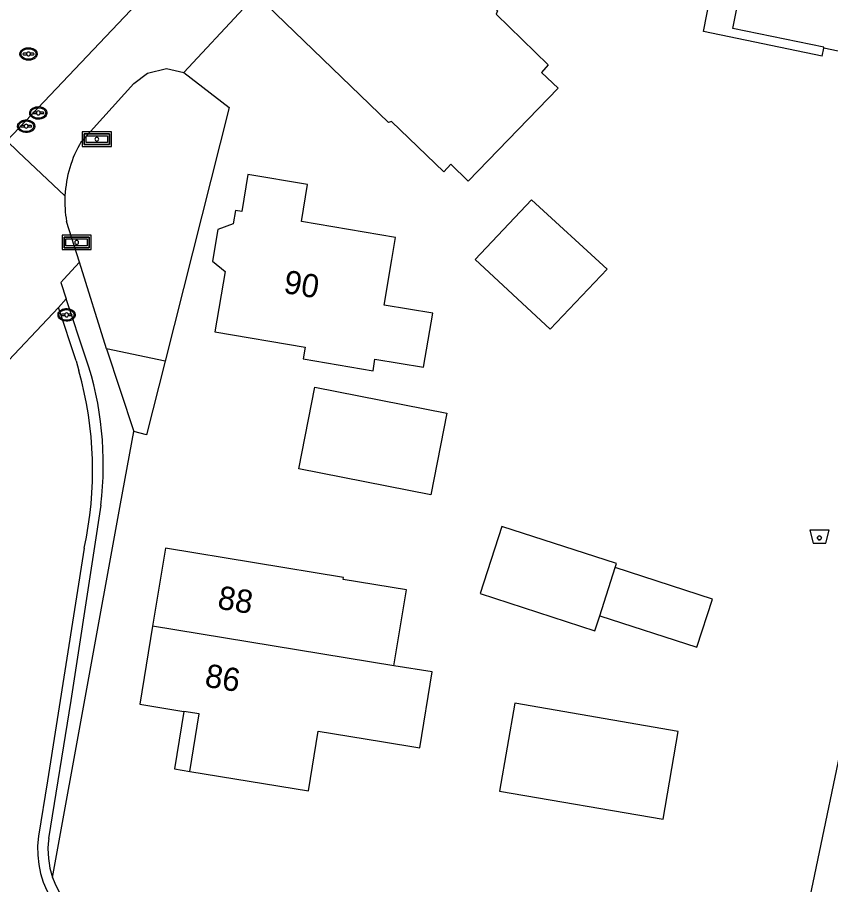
# Model space of a CAD drawing. Extents: x 194485 to 197793, y 468269 to 470822.
# Drawn here: x 195821.23 to 195863.14, y 469638.34 to 469683.04 of the extents above; entities that cross this region are included whole.
import ezdxf

# ---------------------------------------------------------------- set-up
doc = ezdxf.new("R2010")
doc.units = 0
for name, color, linetype in [('BGT grensvlak gebouwinstallatie plus 1', 7, 'Continuous'), ('BGT grensvlak onbegroeid terreindeel', 7, 'Continuous'), ('BGT grensvlak pand op maaiveld', 7, 'Continuous'), ('BGT grensvlak pand op maaiveld LR', 7, 'Continuous'), ('BGT grensvlak wegdeel', 7, 'Continuous'), ('BGT puntobject bak container', 7, 'Continuous'), ('BGT puntobject bord straatnaambord', 7, 'Continuous'), ('BGT puntobject bord verkeersbord', 7, 'Continuous'), ('BGT puntobject put inspectie- rioolput', 7, 'Continuous'), ('BGT puntobject put kolk', 7, 'Continuous'), ('BGT tekst huisnummerreeks', 7, 'Continuous')]:
    doc.layers.add(name, color=color, linetype=linetype)

msp = doc.modelspace()

# ---------------------------------------------------------------- linework, layer by layer
at = {"layer": 'BGT grensvlak gebouwinstallatie plus 1'}
for p, q in [((195856.576, 469682.309), (195857.382, 469686.32)), ((195862.692, 469681.033), (195856.576, 469682.309)), ((195862.692, 469681.033), (195862.778, 469681.446))]:
    msp.add_line(p, q, dxfattribs=at)
for points in [[(195851.236, 469652.193), (195856.238, 469650.573), (195857.043, 469653.058), (195852.041, 469654.678)], [(195829.811, 469647.263), (195829.327, 469644.303), (195830.117, 469644.173)]]:
    msp.add_lwpolyline(points, dxfattribs=at)
at = {"layer": 'BGT grensvlak onbegroeid terreindeel'}
msp.add_lwpolyline([(195829.8, 469680.19), (195832.135, 469678.387), (195828.839, 469665.315)], dxfattribs=at)
at = {"layer": 'BGT grensvlak pand op maaiveld'}
for p, q in [((195831.934, 469669.939), (195831.408, 469666.824)), ((195851.236, 469652.193), (195852.041, 469654.678)), ((195850.987, 469651.424), (195851.236, 469652.193)), ((195830.601, 469647.134), (195829.811, 469647.263)), ((195830.117, 469644.173), (195830.601, 469647.134)), ((195836.737, 469646.242), (195839.994, 469645.71))]:
    msp.add_line(p, q, dxfattribs=at)
for points in [[(195870.513, 469693.183), (195867.862, 469680.385), (195862.778, 469681.446)], [(195833.576, 469684.186), (195839.218, 469690.028), (195839.319, 469690.015), (195843.782, 469691.908), (195844.765, 469689.744), (195842.262, 469687.027), (195845.968, 469683.378), (195845.904, 469683.2), (195848.579, 469680.593), (195848.236, 469680.198), (195849.102, 469679.397), (195844.451, 469674.601), (195843.573, 469675.466), (195843.204, 469675.083), (195840.504, 469677.677), (195840.352, 469677.613), (195833.576, 469684.186)], [(195862.778, 469681.446), (195862.789, 469681.501), (195858.092, 469682.458), (195858.792, 469686.025), (195857.382, 469686.32)], [(195840.525, 469670.567), (195840.715, 469671.691), (195835.864, 469672.511), (195836.187, 469674.423), (195833.112, 469674.942), (195832.789, 469673.03), (195832.466, 469673.085), (195832.35, 469672.397)], [(195844.82, 469670.565), (195847.722, 469673.633), (195851.625, 469670.054), (195848.685, 469666.973), (195844.82, 469670.565)], [(195832.35, 469672.397), (195831.557, 469672.102), (195831.282, 469670.478), (195831.934, 469669.939)], [(195842.632, 469667.786), (195840.127, 469668.21), (195840.525, 469670.567)], [(195831.408, 469666.824), (195836.055, 469666.039), (195835.953, 469665.436), (195839.555, 469664.827), (195839.657, 469665.43), (195842.162, 469665.007), (195842.632, 469667.786)], [(195836.556, 469663.986), (195843.367, 469662.645), (195842.538, 469658.436), (195835.727, 469659.777), (195836.556, 469663.986)], [(195852.041, 469654.678), (195852.109, 469654.887), (195846.191, 469656.804), (195845.069, 469653.341), (195850.987, 469651.424)], [(195840.634, 469649.623), (195841.274, 469653.536), (195838.017, 469654.068), (195838.035, 469654.177), (195828.857, 469655.678), (195828.199, 469651.656)], [(195828.199, 469651.656), (195827.541, 469647.634), (195829.811, 469647.263)], [(195839.994, 469645.71), (195841.968, 469645.387), (195842.607, 469649.3), (195840.634, 469649.623)], [(195846.073, 469643.164), (195854.502, 469641.707), (195855.286, 469646.236), (195846.856, 469647.693), (195846.073, 469643.164)], [(195830.117, 469644.173), (195836.235, 469643.173), (195836.737, 469646.242)]]:
    msp.add_lwpolyline(points, dxfattribs=at)
at = {"layer": 'BGT grensvlak pand op maaiveld LR'}
msp.add_line((195840.634, 469649.623), (195828.199, 469651.656), dxfattribs=at)
at = {"layer": 'BGT grensvlak wegdeel'}
for p, q in [((195820.685, 469676.674), (195830.704, 469687.257)), ((195821.274, 469676.117), (195820.685, 469676.674)), ((195821.274, 469676.117), (195823.683, 469673.847)), ((195824.437, 469670.418), (195823.76, 469672.519)), ((195825.827, 469665.958), (195824.437, 469670.418)), ((195823.476, 469669.38), (195823.751, 469668.526)), ((195823.751, 469668.526), (195823.352, 469668.092)), ((195824.764, 469665.475), (195823.751, 469668.526)), ((195823.352, 469668.092), (195818.401, 469662.859)), ((195824.254, 469665.331), (195823.352, 469668.092)), ((195825.827, 469665.958), (195827.223, 469661.695)), ((195828.839, 469665.315), (195825.827, 469665.958)), ((195824.254, 469665.331), (195824.398, 469664.821)), ((195861.897, 469636.803), (195867.649, 469664.515))]:
    msp.add_line(p, q, dxfattribs=at)
for points in [[(195845.869, 469697.209), (195844.826, 469696.117), (195845.337, 469694.95), (195845.204, 469694.903), (195840.149, 469692.685), (195832.915, 469685.101), (195832.888, 469683.505), (195829.8, 469680.19)], [(195824.513, 469676.633), (195827.233, 469679.638), (195827.943, 469680.156), (195828.915, 469680.404), (195829.8, 469680.19)], [(195824.437, 469670.418), (195823.624, 469669.545), (195823.476, 469669.38)], [(195828.839, 469665.315), (195827.884, 469661.528), (195827.223, 469661.695)], [(195823.044, 469638.702), (195826.536, 469657.958), (195827.223, 469661.695)], [(195825.53, 469657.905), (195825.166, 469655.548), (195823.977, 469647.835), (195822.842, 469640.708)], [(195824.673, 469655.678), (195822.781, 469643.693), (195822.318, 469640.833)]]:
    msp.add_lwpolyline(points, dxfattribs=at)
for centre, radius, start, end in [((195829.822, 469673.535), 6.147, 149.7322, 177.0883), ((195829.884, 469673.54), 6.208, 177.1684, 189.4685), ((195808.493, 469660.005), 17.166, 352.9737, 18.5823), ((195806.208, 469659.698), 18.897, 347.7169, 15.7287), ((195827.223, 469640.144), 4.953, 172.0014, 260.1316), ((195827.22, 469640.136), 4.415, 172.5524, 198.948), ((195827.218, 469640.134), 4.412, 198.9346, 260.1781)]:
    msp.add_arc(centre, radius, start, end, dxfattribs=at)
at = {"layer": 'BGT puntobject bak container'}
msp.add_lwpolyline([(195862.881, 469655.935), (195863.056, 469656.61), (195862.056, 469656.61), (195862.231, 469655.935)], close=True, dxfattribs=at)
msp.add_circle((195862.556, 469656.21), 0.1, dxfattribs=at)
for start, end in [(0, 180), (180, 0)]:
    msp.add_arc((195862.556, 469656.21), 0.1, start, end, dxfattribs=at)
at = {"layer": 'BGT puntobject bord straatnaambord'}
for points in [[(195823.533, 469671.817), (195823.533, 469671.067), (195825.033, 469671.067), (195825.033, 469671.817)], [(195824.933, 469671.717), (195824.933, 469671.167), (195823.633, 469671.167), (195823.633, 469671.717)], [(195823.633, 469671.717), (195823.633, 469671.167), (195824.933, 469671.167), (195824.933, 469671.717)], [(195824.833, 469671.617), (195824.833, 469671.267), (195823.733, 469671.267), (195823.733, 469671.617)]]:
    msp.add_lwpolyline(points, close=True, dxfattribs=at)
for start, end in [(0, 180), (180, 0)]:
    msp.add_arc((195824.283, 469671.442), 0.1, start, end, dxfattribs=at)
at = {"layer": 'BGT puntobject bord verkeersbord'}
for points in [[(195824.575, 469677.135), (195824.575, 469676.385), (195826.075, 469676.385), (195826.075, 469677.135)], [(195825.975, 469677.035), (195825.975, 469676.485), (195824.675, 469676.485), (195824.675, 469677.035)], [(195824.675, 469677.035), (195824.675, 469676.485), (195825.975, 469676.485), (195825.975, 469677.035)], [(195825.875, 469676.935), (195825.875, 469676.585), (195824.775, 469676.585), (195824.775, 469676.935)]]:
    msp.add_lwpolyline(points, close=True, dxfattribs=at)
for start, end in [(0, 180), (180, 0)]:
    msp.add_arc((195825.325, 469676.76), 0.1, start, end, dxfattribs=at)
at = {"layer": 'BGT puntobject put inspectie- rioolput'}
for p, q in [((195821.71, 469681.192), (195821.553, 469681.192)), ((195821.553, 469681.117), (195821.71, 469681.117)), ((195822.053, 469681.192), (195821.896, 469681.192)), ((195821.896, 469681.117), (195822.053, 469681.117))]:
    msp.add_line(p, q, dxfattribs=at)
for centre, radius, start, end in [((195821.553, 469681.154), 0.0375, 90, 270), ((195821.803, 469681.154), 0.1, 0, 180), ((195821.803, 469681.154), 0.1, 157.9757, 180), ((195821.803, 469681.154), 0.1, 180, 202.0243), ((195821.803, 469681.154), 0.1, 180, 0), ((195821.803, 469681.154), 0.1, 0, 22.0243), ((195821.803, 469681.154), 0.1, 337.9757, 0), ((195822.053, 469681.154), 0.0375, 270, 90)]:
    msp.add_arc(centre, radius, start, end, dxfattribs=at)
msp.add_ellipse((195821.803, 469681.154), major_axis=(0.392, 0), ratio=0.689655, dxfattribs=at)
msp.add_open_spline([(195822.245, 469681.154), (195822.245, 469681.197), (195822.233, 469681.241), (195822.167, 469681.355), (195822.086, 469681.412), (195821.894, 469681.477), (195821.784, 469681.483), (195821.581, 469681.442), (195821.49, 469681.395), (195821.387, 469681.278), (195821.362, 469681.218), (195821.36, 469681.096), (195821.384, 469681.035), (195821.468, 469680.936), (195821.527, 469680.897), (195821.706, 469680.829), (195821.84, 469680.822), (195822.073, 469680.884), (195822.173, 469680.953), (195822.236, 469681.078), (195822.245, 469681.116), (195822.245, 469681.154)], degree=3, dxfattribs=at)
at = {"layer": 'BGT puntobject put kolk'}
for p, q in [((195822.215, 469678.152), (195822.058, 469678.152)), ((195822.058, 469678.077), (195822.215, 469678.077)), ((195822.558, 469678.152), (195822.401, 469678.152)), ((195822.401, 469678.077), (195822.558, 469678.077)), ((195821.59, 469677.468), (195821.433, 469677.468)), ((195821.433, 469677.393), (195821.59, 469677.393)), ((195821.933, 469677.468), (195821.776, 469677.468)), ((195821.776, 469677.393), (195821.933, 469677.393)), ((195823.672, 469667.742), (195823.515, 469667.742)), ((195823.515, 469667.667), (195823.672, 469667.667)), ((195824.015, 469667.742), (195823.858, 469667.742)), ((195823.858, 469667.667), (195824.015, 469667.667))]:
    msp.add_line(p, q, dxfattribs=at)
for centre, radius, start, end in [((195822.058, 469678.114), 0.0375, 90, 270), ((195822.308, 469678.114), 0.1, 0, 180), ((195822.308, 469678.114), 0.1, 157.9757, 180), ((195822.308, 469678.114), 0.1, 180, 202.0243), ((195822.308, 469678.114), 0.1, 180, 0), ((195822.308, 469678.114), 0.1, 0, 22.0243), ((195822.308, 469678.114), 0.1, 337.9757, 0), ((195822.558, 469678.114), 0.0375, 270, 90), ((195821.433, 469677.43), 0.0375, 90, 270), ((195821.683, 469677.43), 0.1, 0, 180), ((195821.683, 469677.43), 0.1, 157.9757, 180), ((195821.683, 469677.43), 0.1, 180, 202.0243), ((195821.683, 469677.43), 0.1, 180, 0), ((195821.683, 469677.43), 0.1, 0, 22.0243), ((195821.683, 469677.43), 0.1, 337.9757, 0), ((195821.933, 469677.43), 0.0375, 270, 90), ((195823.515, 469667.705), 0.0375, 90, 270), ((195823.765, 469667.705), 0.1, 0, 180), ((195823.765, 469667.705), 0.1, 157.9757, 180), ((195823.765, 469667.705), 0.1, 180, 202.0243), ((195823.765, 469667.705), 0.1, 180, 0), ((195823.765, 469667.705), 0.1, 0, 22.0243), ((195823.765, 469667.705), 0.1, 337.9757, 0), ((195824.015, 469667.705), 0.0375, 270, 90)]:
    msp.add_arc(centre, radius, start, end, dxfattribs=at)
for centre in [(195822.308, 469678.114), (195821.683, 469677.43), (195823.765, 469667.705)]:
    msp.add_ellipse(centre, major_axis=(0.392, 0), ratio=0.689655, dxfattribs=at)
for points in [[(195822.75, 469678.114), (195822.75, 469678.157), (195822.738, 469678.201), (195822.672, 469678.315), (195822.591, 469678.372), (195822.399, 469678.437), (195822.289, 469678.443), (195822.086, 469678.402), (195821.995, 469678.355), (195821.892, 469678.238), (195821.867, 469678.178), (195821.865, 469678.056), (195821.889, 469677.995), (195821.973, 469677.896), (195822.032, 469677.857), (195822.211, 469677.789), (195822.345, 469677.782), (195822.578, 469677.844), (195822.678, 469677.913), (195822.741, 469678.038), (195822.75, 469678.076), (195822.75, 469678.114)], [(195822.125, 469677.43), (195822.125, 469677.473), (195822.113, 469677.517), (195822.047, 469677.631), (195821.966, 469677.688), (195821.774, 469677.753), (195821.664, 469677.759), (195821.461, 469677.718), (195821.37, 469677.671), (195821.267, 469677.554), (195821.242, 469677.494), (195821.24, 469677.372), (195821.264, 469677.311), (195821.348, 469677.212), (195821.407, 469677.173), (195821.586, 469677.105), (195821.72, 469677.098), (195821.953, 469677.16), (195822.053, 469677.229), (195822.116, 469677.354), (195822.125, 469677.392), (195822.125, 469677.43)], [(195824.207, 469667.705), (195824.207, 469667.748), (195824.195, 469667.792), (195824.129, 469667.906), (195824.048, 469667.963), (195823.856, 469668.028), (195823.746, 469668.034), (195823.543, 469667.993), (195823.452, 469667.946), (195823.349, 469667.829), (195823.324, 469667.769), (195823.322, 469667.647), (195823.346, 469667.586), (195823.43, 469667.487), (195823.489, 469667.448), (195823.668, 469667.38), (195823.802, 469667.373), (195824.035, 469667.435), (195824.135, 469667.504), (195824.198, 469667.629), (195824.207, 469667.667), (195824.207, 469667.705)]]:
    msp.add_open_spline(points, degree=3, dxfattribs=at)

# ---------------------------------------------------------------- texts
at = {"layer": 'BGT tekst huisnummerreeks'}
for s, rotation, p in [('90', 350.4, (195834.902, 469668.845)), ('88', 350.7, (195831.496, 469652.574)), ('86', 350.7, (195830.839, 469648.551))]:
    msp.add_text(s, height=1.2, rotation=rotation, dxfattribs=at).set_placement(p)

doc.saveas('drawing.dxf')
